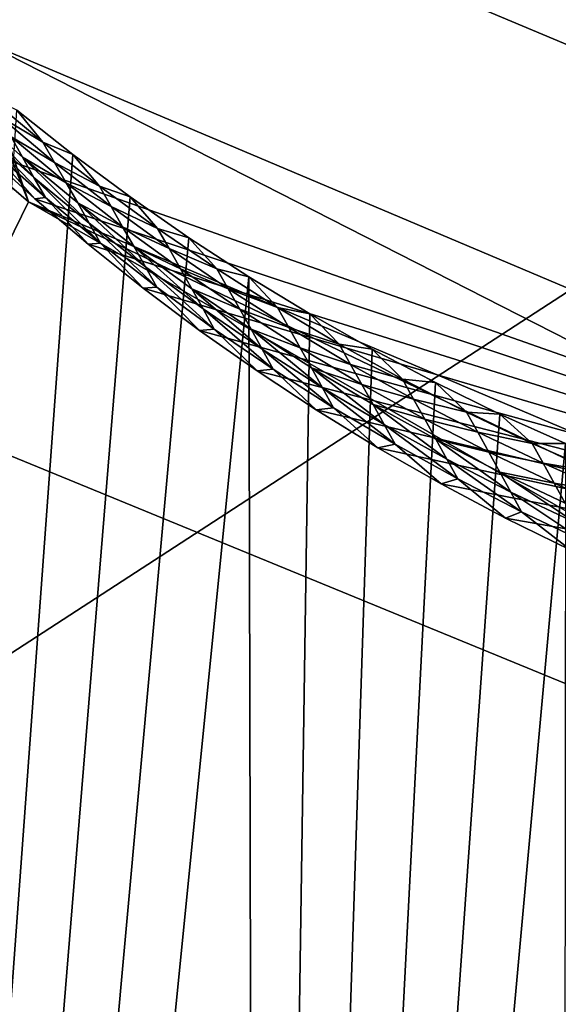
# Model space of a CAD drawing. Header units: millimetres. Extents: x -147 to 294, y -82 to 275.
# Tile 314 of 609: x 220.899 to 221.706, y 207.287 to 208.763. Entities that reach past the tile are written whole.
import ezdxf

# ---------------------------------------------------------------- set-up
doc = ezdxf.new("R2010")
doc.units = ezdxf.units.MM
doc.header["$LTSCALE"] = 67.506716
for name, color, linetype in [('1514', 7, 'CONTINUOUS'), ('1515', 7, 'CONTINUOUS'), ('1518', 7, 'CONTINUOUS'), ('1519', 7, 'CONTINUOUS'), ('1520', 7, 'CONTINUOUS'), ('1880', 7, 'CONTINUOUS'), ('2227', 7, 'CONTINUOUS'), ('2262', 7, 'CONTINUOUS'), ('2267', 7, 'CONTINUOUS'), ('2268', 7, 'CONTINUOUS'), ('2273', 7, 'CONTINUOUS'), ('756', 7, 'CONTINUOUS'), ('841', 7, 'CONTINUOUS')]:
    doc.layers.add(name, color=color, linetype=linetype)

msp = doc.modelspace()

# ---------------------------------------------------------------- linework, layer by layer
at = {"layer": '1514', "linetype": 'CONTINUOUS'}
msp.add_3dface([(222.9828, 208.4118, -13.558), (219.877, 211.5258, -12.4908), (223.0255, 210.2412, -13.1277), (222.9828, 208.4118, -13.558)], dxfattribs=at)
at = {"layer": '1515', "linetype": 'CONTINUOUS'}
for points in [[(219.877, 211.5258, -12.4908), (222.9828, 208.4118, -13.558), (220.3597, 210.9879, -10.2533), (219.877, 211.5258, -12.4908)], [(220.3597, 210.9879, -10.2533), (222.9828, 208.4118, -13.558), (221.1695, 208.9564, -10.7736), (220.3597, 210.9879, -10.2533)], [(221.1695, 208.9564, -10.7736), (222.9828, 208.4118, -13.558), (223.2299, 208.092, -11.0737), (221.1695, 208.9564, -10.7736)]]:
    msp.add_3dface(points, dxfattribs=at)
at = {"layer": '1518', "linetype": 'CONTINUOUS'}
for points in [[(220.7609, 210.9081, -9.9456), (221.1695, 208.9564, -10.7736), (223.243, 208.3932, -10.6348), (220.7609, 210.9081, -9.9456)], [(221.1695, 208.9564, -10.7736), (223.2299, 208.092, -11.0737), (223.243, 208.3932, -10.6348), (221.1695, 208.9564, -10.7736)]]:
    msp.add_3dface(points, dxfattribs=at)
at = {"layer": '1519', "linetype": 'CONTINUOUS'}
for points in [[(220.7609, 210.9081, -9.9456), (223.243, 208.3932, -10.6348), (220.8447, 210.9066, -9.9481), (220.7609, 210.9081, -9.9456)], [(220.8447, 210.9066, -9.9481), (223.243, 208.3932, -10.6348), (220.9284, 210.9052, -9.9506), (220.8447, 210.9066, -9.9481)], [(220.9284, 210.9052, -9.9506), (223.243, 208.3932, -10.6348), (223.3056, 208.4927, -10.6127), (220.9284, 210.9052, -9.9506)]]:
    msp.add_3dface(points, dxfattribs=at)
at = {"layer": '1520', "linetype": 'CONTINUOUS'}
for points in [[(221.1489, 210.918, -10.0354), (223.3056, 208.4927, -10.6127), (221.2646, 210.9616, -10.2368), (221.1489, 210.918, -10.0354)], [(221.2646, 210.9616, -10.2368), (223.3056, 208.4927, -10.6127), (221.8458, 209.5068, -10.598), (221.2646, 210.9616, -10.2368)], [(220.9284, 210.9052, -9.9506), (223.3056, 208.4927, -10.6127), (221.1489, 210.918, -10.0354), (220.9284, 210.9052, -9.9506)]]:
    msp.add_3dface(points, dxfattribs=at)
at = {"layer": '1880', "linetype": 'CONTINUOUS'}
for points in [[(220.9786, 208.561, -12.1689), (220.2159, 198.1115, -14.8764), (220.8947, 208.6274, -12.1503), (220.9786, 208.561, -12.1689)], [(221.0646, 208.4971, -12.187), (220.2159, 198.1115, -14.8764), (220.9786, 208.561, -12.1689), (221.0646, 208.4971, -12.187)], [(221.1526, 208.4359, -12.2045), (220.2159, 198.1115, -14.8764), (221.0646, 208.4971, -12.187), (221.1526, 208.4359, -12.2045)], [(221.2423, 208.3775, -12.2215), (220.2159, 198.1115, -14.8764), (221.1526, 208.4359, -12.2045), (221.2423, 208.3775, -12.2215)], [(221.2551, 203.0306, -13.5843), (220.2159, 198.1115, -14.8764), (221.2423, 208.3775, -12.2215), (221.2551, 203.0306, -13.5843)], [(221.3339, 208.3218, -12.2379), (221.2551, 203.0306, -13.5843), (221.2423, 208.3775, -12.2215), (221.3339, 208.3218, -12.2379)], [(221.4272, 208.269, -12.2537), (221.2551, 203.0306, -13.5843), (221.3339, 208.3218, -12.2379), (221.4272, 208.269, -12.2537)], [(221.5222, 208.2189, -12.2688), (221.2551, 203.0306, -13.5843), (221.4272, 208.269, -12.2537), (221.5222, 208.2189, -12.2688)], [(221.6188, 208.1718, -12.2834), (221.2551, 203.0306, -13.5843), (221.5222, 208.2189, -12.2688), (221.6188, 208.1718, -12.2834)], [(221.7168, 208.1277, -12.2973), (221.2551, 203.0306, -13.5843), (221.6188, 208.1718, -12.2834), (221.7168, 208.1277, -12.2973)], [(221.7122, 203.1023, -13.5793), (221.2551, 203.0306, -13.5843), (221.7168, 208.1277, -12.2973), (221.7122, 203.1023, -13.5793)]]:
    msp.add_3dface(points, dxfattribs=at)
at = {"layer": '2227', "linetype": 'CONTINUOUS'}
for points in [[(221.3197, 197.5465, -12.6756), (219.6853, 210.7654, -9.236), (219.2029, 199.9593, -11.9699), (221.3197, 197.5465, -12.6756)], [(219.6853, 210.7654, -9.236), (221.3197, 197.5465, -12.6756), (219.9612, 209.3108, -9.5925), (219.6853, 210.7654, -9.236)], [(219.9612, 209.3108, -9.5925), (221.3197, 197.5465, -12.6756), (220.7521, 208.1634, -9.8916), (219.9612, 209.3108, -9.5925)], [(220.7521, 208.1634, -9.8916), (221.3197, 197.5465, -12.6756), (223.2889, 207.1224, -10.2304), (220.7521, 208.1634, -9.8916)]]:
    msp.add_3dface(points, dxfattribs=at)
at = {"layer": '2262', "linetype": 'CONTINUOUS'}
for points in [[(219.979, 210.8324, -9.5518), (219.9612, 209.3108, -9.5925), (220.9123, 208.49, -10.1353), (219.979, 210.8324, -9.5518)], [(219.9612, 209.3108, -9.5925), (220.7521, 208.1634, -9.8916), (220.9123, 208.49, -10.1353), (219.9612, 209.3108, -9.5925)], [(220.7521, 208.1634, -9.8916), (223.2889, 207.1224, -10.2304), (220.9123, 208.49, -10.1353), (220.7521, 208.1634, -9.8916)], [(220.9123, 208.49, -10.1353), (223.2889, 207.1224, -10.2304), (223.2908, 207.3518, -10.2659), (220.9123, 208.49, -10.1353)], [(223.2853, 207.4851, -10.445), (220.9123, 208.49, -10.1353), (223.2908, 207.3518, -10.2659), (223.2853, 207.4851, -10.445)]]:
    msp.add_3dface(points, dxfattribs=at)
at = {"layer": '2267', "linetype": 'CONTINUOUS'}
for points in [[(220.828, 208.7377, -11.0913), (223.1834, 207.7421, -11.4126), (220.8438, 208.5651, -11.1342), (220.828, 208.7377, -11.0913)], [(220.8438, 208.5651, -11.1342), (223.1834, 207.7421, -11.4126), (220.9217, 208.4945, -11.1536), (220.8438, 208.5651, -11.1342)], [(220.9217, 208.4945, -11.1536), (223.1834, 207.7421, -11.4126), (221.0017, 208.4264, -11.1725), (220.9217, 208.4945, -11.1536)], [(221.0017, 208.4264, -11.1725), (223.1834, 207.7421, -11.4126), (221.0839, 208.3606, -11.1909), (221.0017, 208.4264, -11.1725)], [(221.0839, 208.3606, -11.1909), (223.1834, 207.7421, -11.4126), (221.1684, 208.2972, -11.2089), (221.0839, 208.3606, -11.1909)], [(221.1684, 208.2972, -11.2089), (223.1834, 207.7421, -11.4126), (221.255, 208.2363, -11.2263), (221.1684, 208.2972, -11.2089)], [(221.255, 208.2363, -11.2263), (223.1834, 207.7421, -11.4126), (221.3433, 208.1782, -11.2432), (221.255, 208.2363, -11.2263)], [(221.3433, 208.1782, -11.2432), (223.1834, 207.7421, -11.4126), (221.4359, 208.1212, -11.26), (221.3433, 208.1782, -11.2432)], [(221.4359, 208.1212, -11.26), (223.1834, 207.7421, -11.4126), (221.5305, 208.0671, -11.2761), (221.4359, 208.1212, -11.26)], [(221.5305, 208.0671, -11.2761), (223.1834, 207.7421, -11.4126), (221.627, 208.0159, -11.2917), (221.5305, 208.0671, -11.2761)], [(221.627, 208.0159, -11.2917), (223.1834, 207.7421, -11.4126), (221.7252, 207.9677, -11.3066), (221.627, 208.0159, -11.2917)]]:
    msp.add_3dface(points, dxfattribs=at)
at = {"layer": '2268', "linetype": 'CONTINUOUS'}
for points in [[(219.979, 210.8324, -9.5518), (220.9123, 208.49, -10.1353), (220.828, 208.7377, -11.0913), (219.979, 210.8324, -9.5518)], [(220.9123, 208.49, -10.1353), (223.2853, 207.4851, -10.445), (220.828, 208.7377, -11.0913), (220.9123, 208.49, -10.1353)], [(223.2853, 207.4851, -10.445), (223.1834, 207.7421, -11.4126), (220.828, 208.7377, -11.0913), (223.2853, 207.4851, -10.445)]]:
    msp.add_3dface(points, dxfattribs=at)
at = {"layer": '2273', "linetype": 'CONTINUOUS'}
for points in [[(220.9338, 208.5795, -12.0178), (220.8947, 208.6274, -12.1503), (220.851, 208.6482, -11.9986), (220.9338, 208.5795, -12.0178)], [(220.9338, 208.5795, -12.0178), (220.851, 208.6482, -11.9986), (220.8685, 208.6176, -11.8591), (220.9338, 208.5795, -12.0178)], [(220.9033, 208.5566, -11.5799), (220.886, 208.5871, -11.7195), (220.8229, 208.6277, -11.5603), (220.9033, 208.5566, -11.5799)], [(220.9033, 208.5566, -11.5799), (220.8229, 208.6277, -11.5603), (220.9204, 208.5263, -11.4403), (220.9033, 208.5566, -11.5799)], [(220.9204, 208.5263, -11.4403), (220.8229, 208.6277, -11.5603), (220.8401, 208.5973, -11.4207), (220.9204, 208.5263, -11.4403)], [(220.9786, 208.561, -12.1689), (220.8947, 208.6274, -12.1503), (220.9338, 208.5795, -12.0178), (220.9786, 208.561, -12.1689)], [(220.9512, 208.549, -11.8782), (220.9338, 208.5795, -12.0178), (220.8685, 208.6176, -11.8591), (220.9512, 208.549, -11.8782)], [(220.9512, 208.549, -11.8782), (220.8685, 208.6176, -11.8591), (220.886, 208.5871, -11.7195), (220.9512, 208.549, -11.8782)], [(220.9204, 208.5263, -11.4403), (220.8401, 208.5973, -11.4207), (220.9376, 208.4961, -11.3006), (220.9204, 208.5263, -11.4403)], [(220.9376, 208.4961, -11.3006), (220.8401, 208.5973, -11.4207), (220.8574, 208.567, -11.2811), (220.9376, 208.4961, -11.3006)], [(220.9686, 208.5185, -11.7386), (220.9512, 208.549, -11.8782), (220.886, 208.5871, -11.7195), (220.9686, 208.5185, -11.7386)], [(220.9686, 208.5185, -11.7386), (220.886, 208.5871, -11.7195), (220.9033, 208.5566, -11.5799), (220.9686, 208.5185, -11.7386)], [(221.0187, 208.5135, -12.0365), (220.9786, 208.561, -12.1689), (220.9338, 208.5795, -12.0178), (221.0187, 208.5135, -12.0365)], [(221.0187, 208.5135, -12.0365), (220.9338, 208.5795, -12.0178), (220.9512, 208.549, -11.8782), (221.0187, 208.5135, -12.0365)], [(220.8438, 208.5651, -11.1342), (220.9217, 208.4945, -11.1536), (220.8574, 208.567, -11.2811), (220.8438, 208.5651, -11.1342)], [(220.9217, 208.4945, -11.1536), (220.9376, 208.4961, -11.3006), (220.8574, 208.567, -11.2811), (220.9217, 208.4945, -11.1536)], [(220.9859, 208.4882, -11.599), (220.9686, 208.5185, -11.7386), (220.9033, 208.5566, -11.5799), (220.9859, 208.4882, -11.599)], [(220.9859, 208.4882, -11.599), (220.9033, 208.5566, -11.5799), (221.0029, 208.458, -11.4593), (220.9859, 208.4882, -11.599)], [(221.0029, 208.458, -11.4593), (220.9033, 208.5566, -11.5799), (220.9204, 208.5263, -11.4403), (221.0029, 208.458, -11.4593)], [(221.036, 208.483, -11.8968), (221.0187, 208.5135, -12.0365), (220.9512, 208.549, -11.8782), (221.036, 208.483, -11.8968)], [(221.036, 208.483, -11.8968), (220.9512, 208.549, -11.8782), (220.9686, 208.5185, -11.7386), (221.036, 208.483, -11.8968)], [(221.0646, 208.4971, -12.187), (220.9786, 208.561, -12.1689), (221.0187, 208.5135, -12.0365), (221.0646, 208.4971, -12.187)], [(221.0029, 208.458, -11.4593), (220.9204, 208.5263, -11.4403), (221.0199, 208.4278, -11.3197), (221.0029, 208.458, -11.4593)], [(221.0199, 208.4278, -11.3197), (220.9204, 208.5263, -11.4403), (220.9376, 208.4961, -11.3006), (221.0199, 208.4278, -11.3197)], [(221.0533, 208.4526, -11.7572), (221.036, 208.483, -11.8968), (220.9686, 208.5185, -11.7386), (221.0533, 208.4526, -11.7572)], [(221.0533, 208.4526, -11.7572), (220.9686, 208.5185, -11.7386), (220.9859, 208.4882, -11.599), (221.0533, 208.4526, -11.7572)], [(221.1056, 208.4501, -12.0545), (221.0646, 208.4971, -12.187), (221.0187, 208.5135, -12.0365), (221.1056, 208.4501, -12.0545)], [(221.1056, 208.4501, -12.0545), (221.0187, 208.5135, -12.0365), (221.036, 208.483, -11.8968), (221.1056, 208.4501, -12.0545)], [(220.9217, 208.4945, -11.1536), (221.0017, 208.4264, -11.1725), (220.9376, 208.4961, -11.3006), (220.9217, 208.4945, -11.1536)], [(221.0017, 208.4264, -11.1725), (221.0199, 208.4278, -11.3197), (220.9376, 208.4961, -11.3006), (221.0017, 208.4264, -11.1725)], [(221.0705, 208.4224, -11.6176), (221.0533, 208.4526, -11.7572), (220.9859, 208.4882, -11.599), (221.0705, 208.4224, -11.6176)], [(221.0705, 208.4224, -11.6176), (220.9859, 208.4882, -11.599), (221.0874, 208.3923, -11.4779), (221.0705, 208.4224, -11.6176)], [(221.0874, 208.3923, -11.4779), (220.9859, 208.4882, -11.599), (221.0029, 208.458, -11.4593), (221.0874, 208.3923, -11.4779)], [(221.1526, 208.4359, -12.2045), (221.0646, 208.4971, -12.187), (221.1056, 208.4501, -12.0545), (221.1526, 208.4359, -12.2045)], [(221.1228, 208.4198, -11.9149), (221.1056, 208.4501, -12.0545), (221.036, 208.483, -11.8968), (221.1228, 208.4198, -11.9149)], [(221.1228, 208.4198, -11.9149), (221.036, 208.483, -11.8968), (221.0533, 208.4526, -11.7572), (221.1228, 208.4198, -11.9149)], [(221.0874, 208.3923, -11.4779), (221.0029, 208.458, -11.4593), (221.1043, 208.3621, -11.3382), (221.0874, 208.3923, -11.4779)], [(221.1043, 208.3621, -11.3382), (221.0029, 208.458, -11.4593), (221.0199, 208.4278, -11.3197), (221.1043, 208.3621, -11.3382)], [(221.1401, 208.3894, -11.7752), (221.1228, 208.4198, -11.9149), (221.0533, 208.4526, -11.7572), (221.1401, 208.3894, -11.7752)], [(221.1401, 208.3894, -11.7752), (221.0533, 208.4526, -11.7572), (221.0705, 208.4224, -11.6176), (221.1401, 208.3894, -11.7752)], [(221.1945, 208.3894, -12.0721), (221.1526, 208.4359, -12.2045), (221.1056, 208.4501, -12.0545), (221.1945, 208.3894, -12.0721)], [(221.1945, 208.3894, -12.0721), (221.1056, 208.4501, -12.0545), (221.1228, 208.4198, -11.9149), (221.1945, 208.3894, -12.0721)], [(221.2423, 208.3775, -12.2215), (221.1526, 208.4359, -12.2045), (221.1945, 208.3894, -12.0721), (221.2423, 208.3775, -12.2215)], [(221.0017, 208.4264, -11.1725), (221.0839, 208.3606, -11.1909), (221.0199, 208.4278, -11.3197), (221.0017, 208.4264, -11.1725)], [(221.0839, 208.3606, -11.1909), (221.1043, 208.3621, -11.3382), (221.0199, 208.4278, -11.3197), (221.0839, 208.3606, -11.1909)], [(221.1571, 208.3592, -11.6356), (221.1401, 208.3894, -11.7752), (221.0705, 208.4224, -11.6176), (221.1571, 208.3592, -11.6356)], [(221.1571, 208.3592, -11.6356), (221.0705, 208.4224, -11.6176), (221.1739, 208.3292, -11.4958), (221.1571, 208.3592, -11.6356)], [(221.1739, 208.3292, -11.4958), (221.0705, 208.4224, -11.6176), (221.0874, 208.3923, -11.4779), (221.1739, 208.3292, -11.4958)], [(221.2116, 208.3592, -11.9324), (221.1945, 208.3894, -12.0721), (221.1228, 208.4198, -11.9149), (221.2116, 208.3592, -11.9324)], [(221.2116, 208.3592, -11.9324), (221.1228, 208.4198, -11.9149), (221.1401, 208.3894, -11.7752), (221.2116, 208.3592, -11.9324)], [(221.1739, 208.3292, -11.4958), (221.0874, 208.3923, -11.4779), (221.1907, 208.2992, -11.3561), (221.1739, 208.3292, -11.4958)], [(221.1907, 208.2992, -11.3561), (221.0874, 208.3923, -11.4779), (221.1043, 208.3621, -11.3382), (221.1907, 208.2992, -11.3561)], [(221.2288, 208.3289, -11.7927), (221.2116, 208.3592, -11.9324), (221.1401, 208.3894, -11.7752), (221.2288, 208.3289, -11.7927)], [(221.2288, 208.3289, -11.7927), (221.1401, 208.3894, -11.7752), (221.1571, 208.3592, -11.6356), (221.2288, 208.3289, -11.7927)], [(221.2853, 208.3315, -12.089), (221.2423, 208.3775, -12.2215), (221.1945, 208.3894, -12.0721), (221.2853, 208.3315, -12.089)], [(221.2853, 208.3315, -12.089), (221.1945, 208.3894, -12.0721), (221.2116, 208.3592, -11.9324), (221.2853, 208.3315, -12.089)], [(221.3339, 208.3218, -12.2379), (221.2423, 208.3775, -12.2215), (221.2853, 208.3315, -12.089), (221.3339, 208.3218, -12.2379)], [(221.0839, 208.3606, -11.1909), (221.1684, 208.2972, -11.2089), (221.1043, 208.3621, -11.3382), (221.0839, 208.3606, -11.1909)], [(221.1684, 208.2972, -11.2089), (221.1907, 208.2992, -11.3561), (221.1043, 208.3621, -11.3382), (221.1684, 208.2972, -11.2089)], [(221.2457, 208.2988, -11.653), (221.2288, 208.3289, -11.7927), (221.1571, 208.3592, -11.6356), (221.2457, 208.2988, -11.653)], [(221.2457, 208.2988, -11.653), (221.1571, 208.3592, -11.6356), (221.2624, 208.2688, -11.5132), (221.2457, 208.2988, -11.653)], [(221.2624, 208.2688, -11.5132), (221.1571, 208.3592, -11.6356), (221.1739, 208.3292, -11.4958), (221.2624, 208.2688, -11.5132)], [(221.3023, 208.3013, -11.9493), (221.2853, 208.3315, -12.089), (221.2116, 208.3592, -11.9324), (221.3023, 208.3013, -11.9493)], [(221.3023, 208.3013, -11.9493), (221.2116, 208.3592, -11.9324), (221.2288, 208.3289, -11.7927), (221.3023, 208.3013, -11.9493)], [(221.2624, 208.2688, -11.5132), (221.1739, 208.3292, -11.4958), (221.2791, 208.2389, -11.3735), (221.2624, 208.2688, -11.5132)], [(221.2791, 208.2389, -11.3735), (221.1739, 208.3292, -11.4958), (221.1907, 208.2992, -11.3561), (221.2791, 208.2389, -11.3735)], [(221.3194, 208.2711, -11.8096), (221.3023, 208.3013, -11.9493), (221.2288, 208.3289, -11.7927), (221.3194, 208.2711, -11.8096)], [(221.3194, 208.2711, -11.8096), (221.2288, 208.3289, -11.7927), (221.2457, 208.2988, -11.653), (221.3194, 208.2711, -11.8096)], [(221.3779, 208.2763, -12.1054), (221.3339, 208.3218, -12.2379), (221.2853, 208.3315, -12.089), (221.3779, 208.2763, -12.1054)], [(221.3779, 208.2763, -12.1054), (221.2853, 208.3315, -12.089), (221.3023, 208.3013, -11.9493), (221.3779, 208.2763, -12.1054)], [(221.4272, 208.269, -12.2537), (221.3339, 208.3218, -12.2379), (221.3779, 208.2763, -12.1054), (221.4272, 208.269, -12.2537)], [(221.1684, 208.2972, -11.2089), (221.255, 208.2363, -11.2263), (221.1907, 208.2992, -11.3561), (221.1684, 208.2972, -11.2089)], [(221.255, 208.2363, -11.2263), (221.2791, 208.2389, -11.3735), (221.1907, 208.2992, -11.3561), (221.255, 208.2363, -11.2263)], [(221.3362, 208.2411, -11.6699), (221.3194, 208.2711, -11.8096), (221.2457, 208.2988, -11.653), (221.3362, 208.2411, -11.6699)], [(221.3362, 208.2411, -11.6699), (221.2457, 208.2988, -11.653), (221.3528, 208.2112, -11.5301), (221.3362, 208.2411, -11.6699)], [(221.3528, 208.2112, -11.5301), (221.2457, 208.2988, -11.653), (221.2624, 208.2688, -11.5132), (221.3528, 208.2112, -11.5301)], [(221.3949, 208.2462, -11.9657), (221.3779, 208.2763, -12.1054), (221.3023, 208.3013, -11.9493), (221.3949, 208.2462, -11.9657)], [(221.3949, 208.2462, -11.9657), (221.3023, 208.3013, -11.9493), (221.3194, 208.2711, -11.8096), (221.3949, 208.2462, -11.9657)], [(221.3528, 208.2112, -11.5301), (221.2624, 208.2688, -11.5132), (221.3693, 208.1813, -11.3903), (221.3528, 208.2112, -11.5301)], [(221.3693, 208.1813, -11.3903), (221.2624, 208.2688, -11.5132), (221.2791, 208.2389, -11.3735), (221.3693, 208.1813, -11.3903)], [(221.4119, 208.2161, -11.8259), (221.3949, 208.2462, -11.9657), (221.3194, 208.2711, -11.8096), (221.4119, 208.2161, -11.8259)], [(221.4119, 208.2161, -11.8259), (221.3194, 208.2711, -11.8096), (221.3362, 208.2411, -11.6699), (221.4119, 208.2161, -11.8259)], [(221.4725, 208.224, -12.1212), (221.4272, 208.269, -12.2537), (221.3779, 208.2763, -12.1054), (221.4725, 208.224, -12.1212)], [(221.4725, 208.224, -12.1212), (221.3779, 208.2763, -12.1054), (221.3949, 208.2462, -11.9657), (221.4725, 208.224, -12.1212)], [(221.5222, 208.2189, -12.2688), (221.4272, 208.269, -12.2537), (221.4725, 208.224, -12.1212), (221.5222, 208.2189, -12.2688)], [(221.255, 208.2363, -11.2263), (221.3433, 208.1782, -11.2432), (221.2791, 208.2389, -11.3735), (221.255, 208.2363, -11.2263)], [(221.3433, 208.1782, -11.2432), (221.3693, 208.1813, -11.3903), (221.2791, 208.2389, -11.3735), (221.3433, 208.1782, -11.2432)], [(221.4286, 208.1861, -11.6862), (221.4119, 208.2161, -11.8259), (221.3362, 208.2411, -11.6699), (221.4286, 208.1861, -11.6862)], [(221.4286, 208.1861, -11.6862), (221.3362, 208.2411, -11.6699), (221.445, 208.1563, -11.5464), (221.4286, 208.1861, -11.6862)], [(221.445, 208.1563, -11.5464), (221.3362, 208.2411, -11.6699), (221.3528, 208.2112, -11.5301), (221.445, 208.1563, -11.5464)], [(221.4893, 208.1939, -11.9814), (221.4725, 208.224, -12.1212), (221.3949, 208.2462, -11.9657), (221.4893, 208.1939, -11.9814)], [(221.4893, 208.1939, -11.9814), (221.3949, 208.2462, -11.9657), (221.4119, 208.2161, -11.8259), (221.4893, 208.1939, -11.9814)], [(221.5688, 208.1744, -12.1364), (221.5222, 208.2189, -12.2688), (221.4725, 208.224, -12.1212), (221.5688, 208.1744, -12.1364)], [(221.5688, 208.1744, -12.1364), (221.4725, 208.224, -12.1212), (221.4893, 208.1939, -11.9814), (221.5688, 208.1744, -12.1364)], [(221.445, 208.1563, -11.5464), (221.3528, 208.2112, -11.5301), (221.4615, 208.1265, -11.4065), (221.445, 208.1563, -11.5464)], [(221.4615, 208.1265, -11.4065), (221.3528, 208.2112, -11.5301), (221.3693, 208.1813, -11.3903), (221.4615, 208.1265, -11.4065)], [(221.5062, 208.1639, -11.8417), (221.4893, 208.1939, -11.9814), (221.4119, 208.2161, -11.8259), (221.5062, 208.1639, -11.8417)], [(221.5062, 208.1639, -11.8417), (221.4119, 208.2161, -11.8259), (221.4286, 208.1861, -11.6862), (221.5062, 208.1639, -11.8417)], [(221.6188, 208.1718, -12.2834), (221.5222, 208.2189, -12.2688), (221.5688, 208.1744, -12.1364), (221.6188, 208.1718, -12.2834)], [(221.5855, 208.1445, -11.9966), (221.5688, 208.1744, -12.1364), (221.4893, 208.1939, -11.9814), (221.5855, 208.1445, -11.9966)], [(221.5855, 208.1445, -11.9966), (221.4893, 208.1939, -11.9814), (221.5062, 208.1639, -11.8417), (221.5855, 208.1445, -11.9966)], [(221.3433, 208.1782, -11.2432), (221.4359, 208.1212, -11.26), (221.3693, 208.1813, -11.3903), (221.3433, 208.1782, -11.2432)], [(221.4359, 208.1212, -11.26), (221.4615, 208.1265, -11.4065), (221.3693, 208.1813, -11.3903), (221.4359, 208.1212, -11.26)], [(221.5228, 208.1339, -11.7019), (221.5062, 208.1639, -11.8417), (221.4286, 208.1861, -11.6862), (221.5228, 208.1339, -11.7019)], [(221.5228, 208.1339, -11.7019), (221.4286, 208.1861, -11.6862), (221.5391, 208.1042, -11.562), (221.5228, 208.1339, -11.7019)], [(221.5391, 208.1042, -11.562), (221.4286, 208.1861, -11.6862), (221.445, 208.1563, -11.5464), (221.5391, 208.1042, -11.562)], [(221.6023, 208.1145, -11.8568), (221.5855, 208.1445, -11.9966), (221.5062, 208.1639, -11.8417), (221.6023, 208.1145, -11.8568)], [(221.6023, 208.1145, -11.8568), (221.5062, 208.1639, -11.8417), (221.5228, 208.1339, -11.7019), (221.6023, 208.1145, -11.8568)], [(221.6669, 208.1278, -12.151), (221.6188, 208.1718, -12.2834), (221.5688, 208.1744, -12.1364), (221.6669, 208.1278, -12.151)], [(221.6669, 208.1278, -12.151), (221.5688, 208.1744, -12.1364), (221.5855, 208.1445, -11.9966), (221.6669, 208.1278, -12.151)], [(221.7168, 208.1277, -12.2973), (221.6188, 208.1718, -12.2834), (221.6669, 208.1278, -12.151), (221.7168, 208.1277, -12.2973)], [(221.5391, 208.1042, -11.562), (221.445, 208.1563, -11.5464), (221.5555, 208.0744, -11.4222), (221.5391, 208.1042, -11.562)], [(221.5555, 208.0744, -11.4222), (221.445, 208.1563, -11.5464), (221.4615, 208.1265, -11.4065), (221.5555, 208.0744, -11.4222)], [(221.6188, 208.0846, -11.717), (221.6023, 208.1145, -11.8568), (221.5228, 208.1339, -11.7019), (221.6188, 208.0846, -11.717)], [(221.6188, 208.0846, -11.717), (221.5228, 208.1339, -11.7019), (221.635, 208.0549, -11.5771), (221.6188, 208.0846, -11.717)], [(221.635, 208.0549, -11.5771), (221.5228, 208.1339, -11.7019), (221.5391, 208.1042, -11.562), (221.635, 208.0549, -11.5771)], [(221.6835, 208.0979, -12.0112), (221.6669, 208.1278, -12.151), (221.5855, 208.1445, -11.9966), (221.6835, 208.0979, -12.0112)], [(221.6835, 208.0979, -12.0112), (221.5855, 208.1445, -11.9966), (221.6023, 208.1145, -11.8568), (221.6835, 208.0979, -12.0112)], [(221.4359, 208.1212, -11.26), (221.5305, 208.0671, -11.2761), (221.4615, 208.1265, -11.4065), (221.4359, 208.1212, -11.26)], [(221.5305, 208.0671, -11.2761), (221.5555, 208.0744, -11.4222), (221.4615, 208.1265, -11.4065), (221.5305, 208.0671, -11.2761)], [(221.7667, 208.0841, -12.1649), (221.7168, 208.1277, -12.2973), (221.6669, 208.1278, -12.151), (221.7667, 208.0841, -12.1649)], [(221.7667, 208.0841, -12.1649), (221.6669, 208.1278, -12.151), (221.6835, 208.0979, -12.0112), (221.7667, 208.0841, -12.1649)], [(221.635, 208.0549, -11.5771), (221.5391, 208.1042, -11.562), (221.6512, 208.0252, -11.4373), (221.635, 208.0549, -11.5771)], [(221.6512, 208.0252, -11.4373), (221.5391, 208.1042, -11.562), (221.5555, 208.0744, -11.4222), (221.6512, 208.0252, -11.4373)], [(221.7002, 208.068, -11.8714), (221.6835, 208.0979, -12.0112), (221.6023, 208.1145, -11.8568), (221.7002, 208.068, -11.8714)], [(221.7002, 208.068, -11.8714), (221.6023, 208.1145, -11.8568), (221.6188, 208.0846, -11.717), (221.7002, 208.068, -11.8714)], [(221.7832, 208.0542, -12.0251), (221.7667, 208.0841, -12.1649), (221.6835, 208.0979, -12.0112), (221.7832, 208.0542, -12.0251)], [(221.7832, 208.0542, -12.0251), (221.6835, 208.0979, -12.0112), (221.7002, 208.068, -11.8714), (221.7832, 208.0542, -12.0251)], [(221.7166, 208.0381, -11.7315), (221.7002, 208.068, -11.8714), (221.6188, 208.0846, -11.717), (221.7166, 208.0381, -11.7315)], [(221.7166, 208.0381, -11.7315), (221.6188, 208.0846, -11.717), (221.7327, 208.0085, -11.5916), (221.7166, 208.0381, -11.7315)], [(221.7327, 208.0085, -11.5916), (221.6188, 208.0846, -11.717), (221.635, 208.0549, -11.5771), (221.7327, 208.0085, -11.5916)], [(221.5305, 208.0671, -11.2761), (221.627, 208.0159, -11.2917), (221.5555, 208.0744, -11.4222), (221.5305, 208.0671, -11.2761)], [(221.627, 208.0159, -11.2917), (221.6512, 208.0252, -11.4373), (221.5555, 208.0744, -11.4222), (221.627, 208.0159, -11.2917)], [(221.7998, 208.0244, -11.8853), (221.7832, 208.0542, -12.0251), (221.7002, 208.068, -11.8714), (221.7998, 208.0244, -11.8853)], [(221.7998, 208.0244, -11.8853), (221.7002, 208.068, -11.8714), (221.7166, 208.0381, -11.7315), (221.7998, 208.0244, -11.8853)], [(221.7327, 208.0085, -11.5916), (221.635, 208.0549, -11.5771), (221.7488, 207.9788, -11.4518), (221.7327, 208.0085, -11.5916)], [(221.7488, 207.9788, -11.4518), (221.635, 208.0549, -11.5771), (221.6512, 208.0252, -11.4373), (221.7488, 207.9788, -11.4518)], [(221.627, 208.0159, -11.2917), (221.7252, 207.9677, -11.3066), (221.6512, 208.0252, -11.4373), (221.627, 208.0159, -11.2917)], [(221.7252, 207.9677, -11.3066), (221.7488, 207.9788, -11.4518), (221.6512, 208.0252, -11.4373), (221.7252, 207.9677, -11.3066)]]:
    msp.add_3dface(points, dxfattribs=at)
at = {"layer": '756', "linetype": 'CONTINUOUS'}
for points in [[(203.7495, 217.597, -36.6176), (233.1463, 217.9973, -41.4154), (205.8603, 198.0519, -41.5524), (203.7495, 217.597, -36.6176)], [(205.8603, 198.0519, -41.5524), (233.1463, 217.9973, -41.4154), (233.0867, 215.7393, -41.982), (205.8603, 198.0519, -41.5524)], [(205.8603, 198.0519, -41.5524), (233.0867, 215.7393, -41.982), (233.0288, 213.5032, -42.5312), (205.8603, 198.0519, -41.5524)], [(205.8603, 198.0519, -41.5524), (233.0288, 213.5032, -42.5312), (232.873, 207.2223, -44.0111), (205.8603, 198.0519, -41.5524)]]:
    msp.add_3dface(points, dxfattribs=at)
at = {"layer": '841', "linetype": 'CONTINUOUS'}
for points in [[(204.8363, 217.3552, -35.3042), (208.1938, 203.3747, -38.9809), (233.3241, 217.4829, -39.7272), (204.8363, 217.3552, -35.3042)], [(208.1938, 203.3747, -38.9809), (218.4821, 193.8521, -42.4219), (233.3241, 217.4829, -39.7272), (208.1938, 203.3747, -38.9809)], [(233.3241, 217.4829, -39.7272), (218.4821, 193.8521, -42.4219), (220.2457, 194.2543, -42.6505), (233.3241, 217.4829, -39.7272)], [(232.8631, 195.6147, -44.1057), (233.3241, 217.4829, -39.7272), (220.2457, 194.2543, -42.6505), (232.8631, 195.6147, -44.1057)]]:
    msp.add_3dface(points, dxfattribs=at)

doc.saveas('drawing.dxf')
